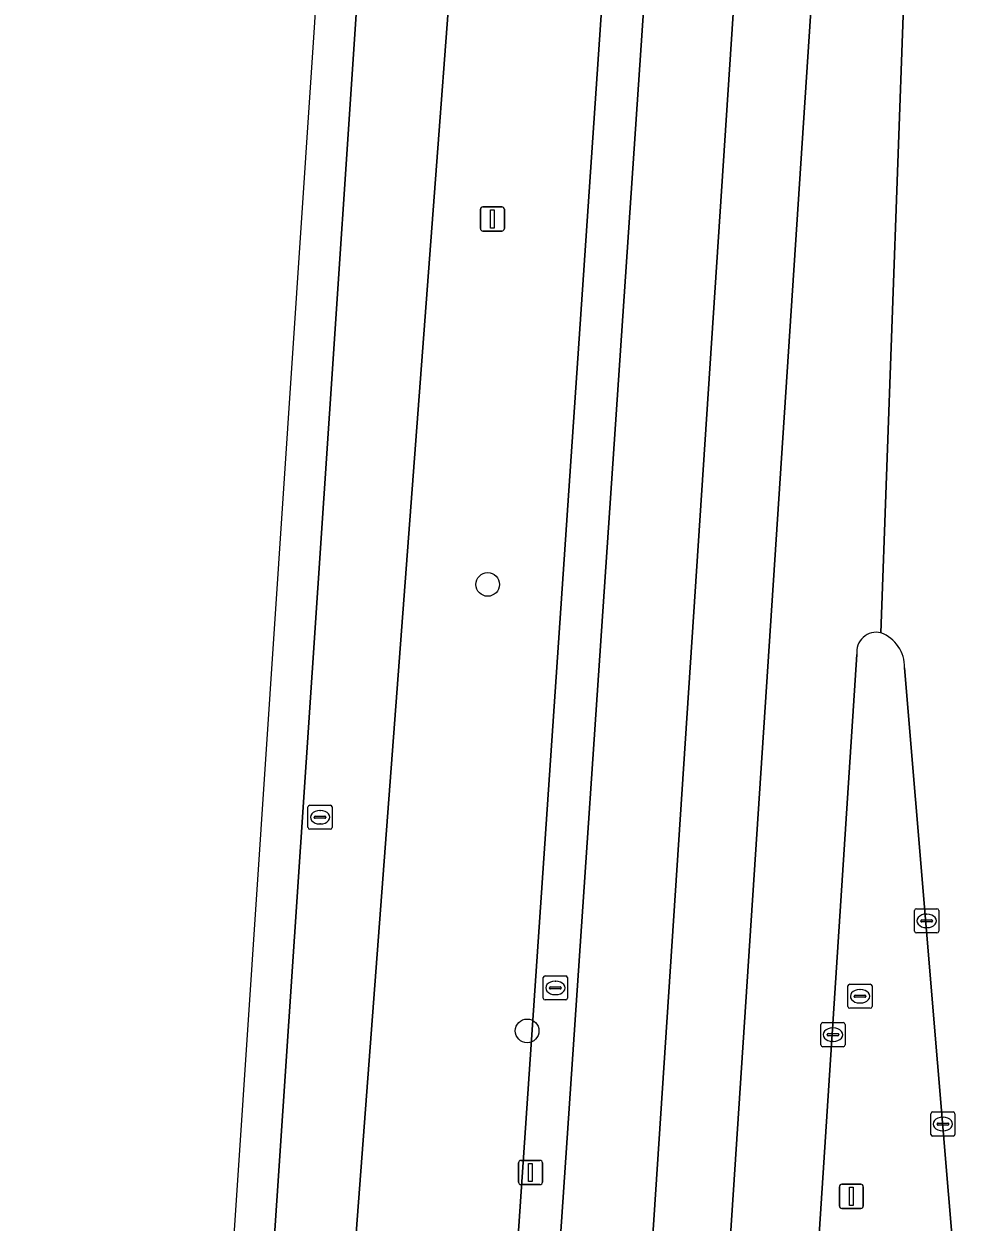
# Model space of a CAD drawing. Extents: x 161848 to 162726, y 385382 to 386521.
# Drawn here: x 161849.18 to 161888.43, y 385526.12 to 385575.71 of the extents above; entities that cross this region are included whole.
import ezdxf

# ---------------------------------------------------------------- set-up
doc = ezdxf.new("R2010")
doc.units = 0
for name, color, linetype in [('IMGEO_Berm_groen', 7, 'Continuous'), ('IMGEO_Boom', 7, 'Continuous'), ('IMGEO_Kolk', 7, 'Continuous'), ('IMGEO_Lichtmast', 7, 'Continuous'), ('IMGEO_Rijbaan_regionaal_gesloten', 7, 'Continuous'), ('IMGEO_Rioolput', 7, 'Continuous'), ('IMGEO_Verkeersbordpaal', 7, 'Continuous')]:
    doc.layers.add(name, color=color, linetype=linetype)

msp = doc.modelspace()

# ---------------------------------------------------------------- linework, layer by layer
at = {"layer": 'IMGEO_Berm_groen'}
for points in [[(161850.04, 385383.453), (161861.874, 385384.098), (161862.08, 385387.158), (161862.297, 385390.387), (161862.363, 385391.376), (161862.52, 385393.716), (161862.624, 385395.254), (161862.644, 385395.551), (161869.28, 385494.353), (161879.601, 385646.755), (161879.855, 385650.506), (161886.734, 385752.082)], [(161874.574, 385750), (161867.677, 385647.213), (161867.651, 385646.82), (161861.953, 385561.433), (161857.837, 385500), (161855.913, 385471.284), (161851.499, 385405.07), (161850.815, 385394.94), (161850.796, 385394.661), (161850.693, 385393.125), (161850.535, 385390.787), (161850.467, 385389.779), (161850.266, 385386.806), (161850.248, 385386.532), (161850.04, 385383.453)], [(161883.659, 385549.609), (161882.677, 385534.528), (161879.706, 385488.873)], [(161889.735, 385500.002), (161885.637, 385549.056)]]:
    msp.add_lwpolyline(points, dxfattribs=at)
for points in [[(161877.836, 385646.097), (161877.262, 385646.845), (161876.208, 385648.218), (161874.206, 385646.962), (161871.953, 385645.549), (161860.993, 385500), (161860.846, 385498.051), (161867.568, 385495.104)], [(161860.846, 385498.051), (161860.993, 385500), (161871.953, 385645.549), (161874.206, 385646.962), (161876.208, 385648.218), (161877.262, 385646.845), (161877.836, 385646.097), (161867.568, 385495.104)]]:
    msp.add_lwpolyline(points, close=True, dxfattribs=at)
for centre, radius, start, end in [((161884.466, 385549.714), 0.814, 76.7486, 187.3785), ((161884.117, 385549.083), 1.52, 358.9648, 69.3585)]:
    msp.add_arc(centre, radius, start, end, dxfattribs=at)
at = {"layer": 'IMGEO_Boom'}
for centre in [(161868.377, 385552.508), (161870.009, 385534.029)]:
    msp.add_circle(centre, 0.489, dxfattribs=at)
at = {"layer": 'IMGEO_Kolk'}
for p, q in [((161886.049, 385538.157), (161886.049, 385539.009)), ((161886.124, 385539.083), (161886.976, 385539.083)), ((161887.05, 385539.009), (161887.05, 385538.157)), ((161886.308, 385538.577), (161886.308, 385538.589)), ((161886.746, 385538.54), (161886.348, 385538.54)), ((161886.351, 385538.626), (161886.749, 385538.626)), ((161886.537, 385538.863), (161886.562, 385538.863)), ((161886.792, 385538.589), (161886.792, 385538.577)), ((161886.976, 385538.083), (161886.124, 385538.083)), ((161886.56, 385538.303), (161886.535, 385538.303)), ((161882.17, 385533.445), (161882.17, 385534.297)), ((161882.245, 385534.371), (161883.097, 385534.371)), ((161882.658, 385534.151), (161882.683, 385534.151)), ((161883.171, 385534.297), (161883.171, 385533.445)), ((161882.429, 385533.865), (161882.429, 385533.877)), ((161882.867, 385533.828), (161882.469, 385533.828)), ((161882.472, 385533.914), (161882.87, 385533.914)), ((161882.681, 385533.591), (161882.656, 385533.591)), ((161882.913, 385533.877), (161882.913, 385533.865)), ((161883.097, 385533.371), (161882.245, 385533.371)), ((161886.72, 385529.746), (161886.72, 385530.598)), ((161886.795, 385530.672), (161887.647, 385530.672)), ((161887.721, 385530.598), (161887.721, 385529.746)), ((161886.979, 385530.166), (161886.979, 385530.178)), ((161887.417, 385530.129), (161887.019, 385530.129)), ((161887.022, 385530.215), (161887.42, 385530.215)), ((161887.208, 385530.452), (161887.233, 385530.452)), ((161887.463, 385530.178), (161887.463, 385530.166)), ((161887.647, 385529.672), (161886.795, 385529.672)), ((161887.231, 385529.892), (161887.206, 385529.892))]:
    msp.add_line(p, q, dxfattribs=at)
for points in [[(161886.049, 385538.157), (161886.049, 385539.009)], [(161886.124, 385539.083), (161886.976, 385539.083)], [(161887.05, 385539.009), (161887.05, 385538.157)], [(161886.976, 385538.083), (161886.124, 385538.083)], [(161882.17, 385533.445), (161882.17, 385534.297)], [(161882.245, 385534.371), (161883.097, 385534.371)], [(161883.171, 385534.297), (161883.171, 385533.445)], [(161883.097, 385533.371), (161882.245, 385533.371)], [(161886.72, 385529.746), (161886.72, 385530.598)], [(161886.795, 385530.672), (161887.647, 385530.672)], [(161887.721, 385530.598), (161887.721, 385529.746)], [(161887.647, 385529.672), (161886.795, 385529.672)]]:
    msp.add_lwpolyline(points, dxfattribs=at)
for centre, radius, start, end in [((161886.126, 385539.007), 0.0765, 91.552, 178.448), ((161886.126, 385539.007), 0.0765, 91.552, 178.448), ((161886.974, 385539.007), 0.0765, 1.552, 88.448), ((161886.974, 385539.007), 0.0765, 1.552, 88.448), ((161886.348, 385538.586), 0.0403, 85.8775, 175.7526), ((161886.345, 385538.576), 0.0366, 178.938, 274.7102), ((161886.749, 385538.583), 0.043, 264.8664, 352.4533), ((161886.753, 385538.588), 0.0386, 1.7309, 96.639), ((161886.126, 385538.159), 0.0765, 181.552, 268.448), ((161886.126, 385538.159), 0.0765, 181.552, 268.448), ((161886.974, 385538.159), 0.0765, 271.552, 358.448), ((161886.974, 385538.159), 0.0765, 271.552, 358.448), ((161882.247, 385534.295), 0.0765, 91.552, 178.448), ((161882.247, 385534.295), 0.0765, 91.552, 178.448), ((161883.095, 385534.295), 0.0765, 1.552, 88.448), ((161883.095, 385534.295), 0.0765, 1.552, 88.448), ((161882.469, 385533.874), 0.0403, 85.8775, 175.7526), ((161882.466, 385533.864), 0.0366, 178.938, 274.7102), ((161882.87, 385533.871), 0.043, 264.8664, 352.4533), ((161882.874, 385533.876), 0.0386, 1.7309, 96.639), ((161882.247, 385533.447), 0.0765, 181.552, 268.448), ((161882.247, 385533.447), 0.0765, 181.552, 268.448), ((161883.095, 385533.447), 0.0765, 271.552, 358.448), ((161883.095, 385533.447), 0.0765, 271.552, 358.448), ((161886.797, 385530.596), 0.0765, 91.552, 178.448), ((161886.797, 385530.596), 0.0765, 91.552, 178.448), ((161887.645, 385530.596), 0.0765, 1.552, 88.448), ((161887.645, 385530.596), 0.0765, 1.552, 88.448), ((161887.019, 385530.175), 0.0403, 85.8775, 175.7526), ((161887.016, 385530.165), 0.0366, 178.938, 274.7102), ((161887.42, 385530.172), 0.043, 264.8664, 352.4533), ((161887.424, 385530.177), 0.0386, 1.7309, 96.639), ((161886.797, 385529.748), 0.0765, 181.552, 268.448), ((161886.797, 385529.748), 0.0765, 181.552, 268.448), ((161887.645, 385529.748), 0.0765, 271.552, 358.448), ((161887.645, 385529.748), 0.0765, 271.552, 358.448)]:
    msp.add_arc(centre, radius, start, end, dxfattribs=at)
for centre, major_axis, ratio, start_param, end_param in [((161886.536, 385538.583), (-0.387, 0.002), 0.722429, 4.712389, 7.853982), ((161886.561, 385538.583), (-0.39, 0.002), 0.717154, 1.570796, 4.712389), ((161882.657, 385533.871), (-0.387, 0.002), 0.722429, 4.712389, 7.853982), ((161882.682, 385533.871), (-0.39, 0.002), 0.717154, 1.570796, 4.712389), ((161887.207, 385530.172), (-0.387, 0.002), 0.722429, 4.712389, 7.853982), ((161887.232, 385530.172), (-0.39, 0.002), 0.717154, 1.570796, 4.712389)]:
    msp.add_ellipse(centre, major_axis=major_axis, ratio=ratio, start_param=start_param, end_param=end_param, dxfattribs=at)
at = {"layer": 'IMGEO_Lichtmast'}
for p, q in [((161868.076, 385567.236), (161868.076, 385568.036)), ((161868.076, 385568.036), (161868.076, 385567.236)), ((161868.176, 385568.136), (161868.966, 385568.136)), ((161868.966, 385568.136), (161868.176, 385568.136)), ((161869.066, 385568.036), (161869.066, 385567.236)), ((161869.066, 385567.236), (161869.066, 385568.036)), ((161868.966, 385567.136), (161868.176, 385567.136)), ((161868.176, 385567.136), (161868.966, 385567.136))]:
    msp.add_line(p, q, dxfattribs=at)
msp.add_lwpolyline([(161868.496, 385568.011), (161868.646, 385568.011), (161868.646, 385567.261), (161868.496, 385567.261), (161868.496, 385568.011)], dxfattribs=at)
for centre, start, end in [((161868.176, 385568.036), 90, 180), ((161868.176, 385568.036), 90, 180), ((161868.966, 385568.036), 0, 90), ((161868.966, 385568.036), 360, 90), ((161868.176, 385567.236), 180, 270), ((161868.176, 385567.236), 180, 270), ((161868.966, 385567.236), 270, 0), ((161868.966, 385567.236), 270, 0)]:
    msp.add_arc(centre, 0.1, start, end, dxfattribs=at)
at = {"layer": 'IMGEO_Rijbaan_regionaal_gesloten'}
for points in [[(161849.178, 385394.855), (161850.815, 385394.94), (161851.499, 385405.07), (161855.913, 385471.284), (161857.837, 385500), (161861.953, 385561.433), (161867.651, 385646.82), (161867.677, 385647.213), (161865.968, 385647.294), (161861.764, 385584.094)], [(161883.172, 385646.619), (161879.601, 385646.755), (161869.28, 385494.353), (161862.644, 385395.551), (161866.06, 385395.668), (161870.754, 385457.834)], [(161886.367, 385646.496), (161883.172, 385646.619), (161870.754, 385457.834), (161866.06, 385395.668), (161869.681, 385395.908), (161877.461, 385510.837)]]:
    msp.add_lwpolyline(points, close=True, dxfattribs=at)
for points in [[(161884.653, 385550.506), (161886.055, 385589.424), (161890.2, 385646.349), (161886.367, 385646.496), (161877.461, 385510.837), (161869.681, 385395.908), (161873.351, 385395.793), (161873.372, 385396.104), (161873.561, 385398.933), (161874.991, 385420.342)], [(161890.428, 385594.904), (161890.827, 385603.176), (161893.802, 385646.195), (161890.2, 385646.349), (161886.055, 385589.424), (161884.653, 385550.506)], [(161874.991, 385420.342), (161876.827, 385447.831), (161877.654, 385460.214), (161878.065, 385466.37), (161879.706, 385488.873), (161882.677, 385534.528), (161883.659, 385549.609)], [(161885.637, 385549.056), (161889.735, 385500.002), (161895.721, 385428.338), (161895.93, 385425.832), (161897.454, 385408.45), (161897.908, 385403.12), (161898.036, 385401.558), (161898.073, 385401.109), (161898.218, 385399.409), (161898.406, 385397.111)]]:
    msp.add_lwpolyline(points, dxfattribs=at)
for centre, radius, start, end in [((161884.466, 385549.714), 0.814, 76.7486, 187.3785), ((161884.117, 385549.083), 1.52, 358.9648, 69.3585)]:
    msp.add_arc(centre, radius, start, end, dxfattribs=at)
at = {"layer": 'IMGEO_Rioolput'}
for p, q in [((161860.937, 385542.447), (161860.937, 385543.299)), ((161861.012, 385543.373), (161861.864, 385543.373)), ((161861.425, 385543.153), (161861.45, 385543.153)), ((161861.938, 385543.299), (161861.938, 385542.447)), ((161861.196, 385542.867), (161861.196, 385542.879)), ((161861.634, 385542.83), (161861.236, 385542.83)), ((161861.239, 385542.916), (161861.637, 385542.916)), ((161861.448, 385542.593), (161861.423, 385542.593)), ((161861.68, 385542.879), (161861.68, 385542.867)), ((161861.864, 385542.373), (161861.012, 385542.373)), ((161870.678, 385535.382), (161870.678, 385536.234)), ((161870.753, 385536.308), (161871.605, 385536.308)), ((161871.166, 385536.088), (161871.191, 385536.088)), ((161871.679, 385536.234), (161871.679, 385535.382)), ((161870.937, 385535.802), (161870.937, 385535.814)), ((161871.375, 385535.765), (161870.977, 385535.765)), ((161870.98, 385535.851), (161871.378, 385535.851)), ((161871.189, 385535.528), (161871.164, 385535.528)), ((161871.421, 385535.814), (161871.421, 385535.802)), ((161883.29, 385535.037), (161883.29, 385535.889)), ((161883.365, 385535.963), (161884.217, 385535.963)), ((161883.592, 385535.506), (161883.99, 385535.506)), ((161883.778, 385535.743), (161883.803, 385535.743)), ((161884.291, 385535.889), (161884.291, 385535.037)), ((161871.605, 385535.308), (161870.753, 385535.308)), ((161883.549, 385535.457), (161883.549, 385535.469)), ((161883.987, 385535.42), (161883.589, 385535.42)), ((161883.801, 385535.183), (161883.776, 385535.183)), ((161884.033, 385535.469), (161884.033, 385535.457)), ((161884.217, 385534.963), (161883.365, 385534.963))]:
    msp.add_line(p, q, dxfattribs=at)
for points in [[(161860.937, 385542.447), (161860.937, 385543.299)], [(161861.012, 385543.373), (161861.864, 385543.373)], [(161861.938, 385543.299), (161861.938, 385542.447)], [(161861.864, 385542.373), (161861.012, 385542.373)], [(161870.678, 385535.382), (161870.678, 385536.234)], [(161870.753, 385536.308), (161871.605, 385536.308)], [(161871.679, 385536.234), (161871.679, 385535.382)], [(161883.29, 385535.037), (161883.29, 385535.889)], [(161883.365, 385535.963), (161884.217, 385535.963)], [(161884.291, 385535.889), (161884.291, 385535.037)], [(161871.605, 385535.308), (161870.753, 385535.308)], [(161884.217, 385534.963), (161883.365, 385534.963)]]:
    msp.add_lwpolyline(points, dxfattribs=at)
for centre, radius, start, end in [((161861.014, 385543.297), 0.0765, 91.552, 178.448), ((161861.014, 385543.297), 0.0765, 91.552, 178.448), ((161861.862, 385543.297), 0.0765, 1.552, 88.448), ((161861.862, 385543.297), 0.0765, 1.552, 88.448), ((161861.236, 385542.876), 0.0403, 85.8775, 175.7526), ((161861.233, 385542.866), 0.0366, 178.938, 274.7102), ((161861.637, 385542.873), 0.043, 264.8664, 352.4533), ((161861.641, 385542.878), 0.0386, 1.7309, 96.639), ((161861.014, 385542.449), 0.0765, 181.552, 268.448), ((161861.014, 385542.449), 0.0765, 181.552, 268.448), ((161861.862, 385542.449), 0.0765, 271.552, 358.448), ((161861.862, 385542.449), 0.0765, 271.552, 358.448), ((161870.755, 385536.232), 0.0765, 91.552, 178.448), ((161870.755, 385536.232), 0.0765, 91.552, 178.448), ((161871.603, 385536.232), 0.0765, 1.552, 88.448), ((161871.603, 385536.232), 0.0765, 1.552, 88.448), ((161870.977, 385535.811), 0.0403, 85.8775, 175.7526), ((161870.974, 385535.801), 0.0366, 178.938, 274.7102), ((161871.378, 385535.808), 0.043, 264.8664, 352.4533), ((161871.382, 385535.813), 0.0386, 1.7309, 96.639), ((161883.367, 385535.887), 0.0765, 91.552, 178.448), ((161883.367, 385535.887), 0.0765, 91.552, 178.448), ((161883.589, 385535.466), 0.0403, 85.8775, 175.7526), ((161883.994, 385535.468), 0.0386, 1.7309, 96.639), ((161884.215, 385535.887), 0.0765, 1.552, 88.448), ((161884.215, 385535.887), 0.0765, 1.552, 88.448), ((161870.755, 385535.384), 0.0765, 181.552, 268.448), ((161870.755, 385535.384), 0.0765, 181.552, 268.448), ((161871.603, 385535.384), 0.0765, 271.552, 358.448), ((161871.603, 385535.384), 0.0765, 271.552, 358.448), ((161883.367, 385535.039), 0.0765, 181.552, 268.448), ((161883.367, 385535.039), 0.0765, 181.552, 268.448), ((161883.586, 385535.456), 0.0366, 178.938, 274.7102), ((161883.99, 385535.463), 0.043, 264.8664, 352.4533), ((161884.215, 385535.039), 0.0765, 271.552, 358.448), ((161884.215, 385535.039), 0.0765, 271.552, 358.448)]:
    msp.add_arc(centre, radius, start, end, dxfattribs=at)
for centre, major_axis, ratio, start_param, end_param in [((161861.424, 385542.873), (-0.387, 0.002), 0.722429, 4.712389, 7.853982), ((161861.449, 385542.873), (-0.39, 0.002), 0.717154, 1.570796, 4.712389), ((161871.165, 385535.808), (-0.387, 0.002), 0.722429, 4.712389, 7.853982), ((161871.19, 385535.808), (-0.39, 0.002), 0.717154, 1.570796, 4.712389), ((161883.777, 385535.463), (-0.387, 0.002), 0.722429, 4.712389, 7.853982), ((161883.802, 385535.463), (-0.39, 0.002), 0.717154, 1.570796, 4.712389)]:
    msp.add_ellipse(centre, major_axis=major_axis, ratio=ratio, start_param=start_param, end_param=end_param, dxfattribs=at)
at = {"layer": 'IMGEO_Verkeersbordpaal'}
for p, q in [((161869.651, 385527.766), (161869.651, 385528.566)), ((161869.651, 385528.566), (161869.651, 385527.766)), ((161869.751, 385528.666), (161870.541, 385528.666)), ((161870.541, 385528.666), (161869.751, 385528.666)), ((161870.641, 385528.566), (161870.641, 385527.766)), ((161870.641, 385527.766), (161870.641, 385528.566)), ((161870.541, 385527.666), (161869.751, 385527.666)), ((161869.751, 385527.666), (161870.541, 385527.666)), ((161882.935, 385526.78), (161882.935, 385527.58)), ((161882.935, 385527.58), (161882.935, 385526.78)), ((161883.035, 385527.68), (161883.825, 385527.68)), ((161883.825, 385527.68), (161883.035, 385527.68)), ((161883.925, 385527.58), (161883.925, 385526.78)), ((161883.925, 385526.78), (161883.925, 385527.58)), ((161883.825, 385526.68), (161883.035, 385526.68)), ((161883.035, 385526.68), (161883.825, 385526.68))]:
    msp.add_line(p, q, dxfattribs=at)
for points in [[(161870.071, 385528.541), (161870.221, 385528.541), (161870.221, 385527.791), (161870.071, 385527.791), (161870.071, 385528.541)], [(161883.355, 385527.555), (161883.505, 385527.555), (161883.505, 385526.805), (161883.355, 385526.805), (161883.355, 385527.555)]]:
    msp.add_lwpolyline(points, dxfattribs=at)
for centre, start, end in [((161869.751, 385528.566), 90, 180), ((161869.751, 385528.566), 90, 180), ((161870.541, 385528.566), 0, 90), ((161870.541, 385528.566), 360, 90), ((161869.751, 385527.766), 180, 270), ((161869.751, 385527.766), 180, 270), ((161870.541, 385527.766), 270, 0), ((161870.541, 385527.766), 270, 0), ((161883.035, 385527.58), 90, 180), ((161883.035, 385527.58), 90, 180), ((161883.825, 385527.58), 0, 90), ((161883.825, 385527.58), 360, 90), ((161883.035, 385526.78), 180, 270), ((161883.035, 385526.78), 180, 270), ((161883.825, 385526.78), 270, 0), ((161883.825, 385526.78), 270, 0)]:
    msp.add_arc(centre, 0.1, start, end, dxfattribs=at)

doc.saveas('drawing.dxf')
